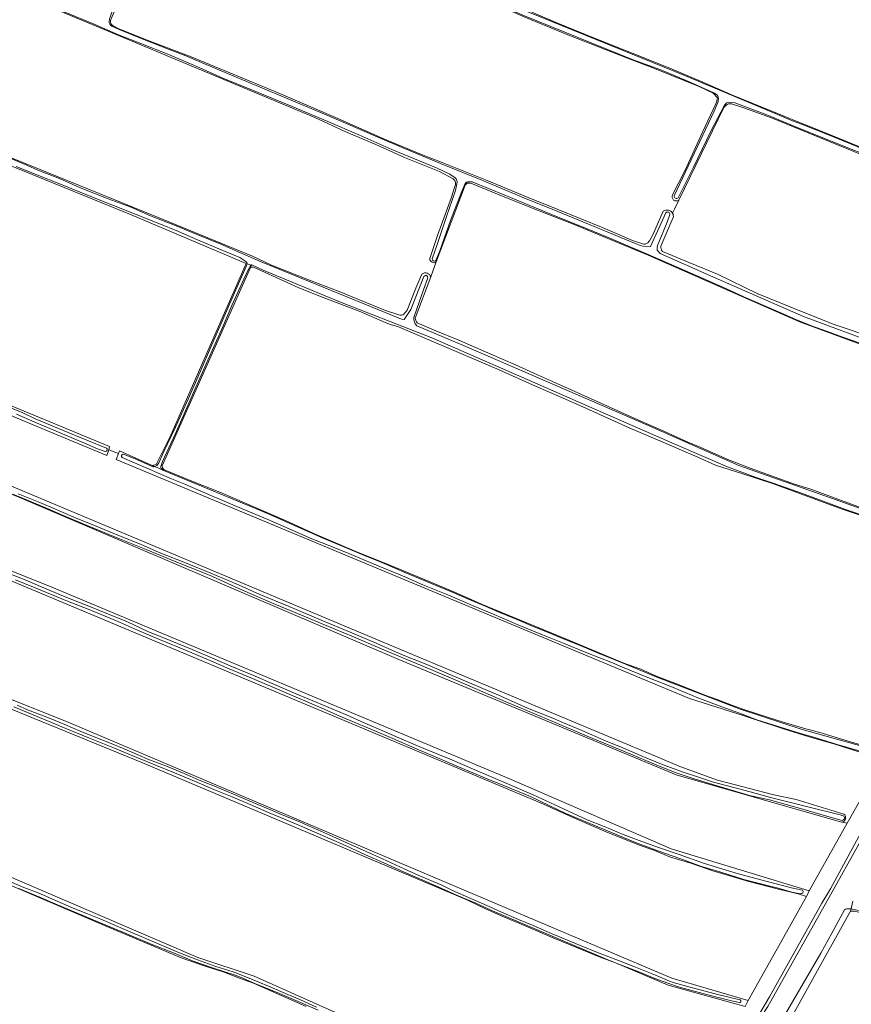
# Model space of a CAD drawing. Header units: metres. Extents: x 149984 to 156489, y 469398 to 478068.
# Tile 345 of 656: x 151683 to 152008, y 472858 to 473243. Entities that reach past the tile are written whole.
import ezdxf

# ---------------------------------------------------------------- set-up
doc = ezdxf.new("R2010")
doc.units = ezdxf.units.M
doc.header["$LTSCALE"] = 0.75
for name, color, linetype, lineweight in [('B-WE-GR-GRAS-GV', 252, 'Continuous', 13), ('B-WE-OG-TERREIN_OEVER-GV', 252, 'Continuous', 18), ('B-WE-OG-WATER-GV', 252, 'Continuous', 18), ('B-WE-OG-WATER_SLOOT-GV', 252, 'Continuous', 18), ('B-WE-VH-ONVERHARD-GV', 252, 'Continuous', 18)]:
    doc.layers.add(name, color=color, linetype=linetype, lineweight=lineweight)

msp = doc.modelspace()

# ---------------------------------------------------------------- linework, layer by layer
at = {"layer": 'B-WE-GR-GRAS-GV', "flags": 128}
for points in [[(151955.759, 473212.12), (151954.171, 473213.919), (151948.948, 473216.376), (151931.243, 473223.532), (151920.589, 473227.538), (151897.994, 473236.446), (151880.557, 473243.612), (151867.061, 473249.472), (151863.761, 473250.806), (151815.106, 473270.54), (151805.598, 473274.655), (151747.204, 473300.313), (151744.832, 473300.491), (151743.351, 473299.327), (151740.917, 473294.352), (151726.968, 473261.817), (151724.079, 473255.077), (151719.282, 473243.889), (151718.628, 473242.351)], [(151798.526, 473204.434), (151714.54, 473239.424), (151685.184, 473251.776), (151670.971, 473257.106), (151660.311, 473260.744), (151601.176, 473277.156), (151580.956, 473282.317), (151560.737, 473287.054), (151546.186, 473259.813), (151532.311, 473232.91), (151532.272, 473232.356)], [(151883.227, 473245.518), (151893.096, 473241.38), (151907.718, 473235.397), (151919.188, 473230.79), (151937.247, 473223.664), (151949.203, 473218.656), (151961.691, 473213.173), (151977.006, 473206.889), (151987.146, 473202.707), (151992.735, 473200.542), (152005.949, 473195.191), (152014.836, 473191.514)], [(151719.698, 473240.225), (151721.882, 473239.006), (151733.962, 473234.224), (151749.549, 473228.386), (151769.001, 473220.264), (151784.171, 473214.045), (151807.412, 473204.033), (151825.698, 473195.962), (151840.207, 473189.896), (151848.29, 473186.87), (151865.794, 473179.735), (151881.806, 473173.194), (151893.142, 473168.581), (151911.114, 473161.251), (151922.617, 473156.373), (151926.961, 473154.899)], [(151533.311, 473230.554), (151540.087, 473228.384), (151548.77, 473225.966), (151554.984, 473224.45), (151590.516, 473216.159), (151635.523, 473205.246), (151649.313, 473201.185), (151666.91, 473193.91), (151736.959, 473165.399), (151774.098, 473150.171), (151781.563, 473146.765), (151797.027, 473140.596), (151807.932, 473136.369), (151826.066, 473128.978), (151831.304, 473127.272)], [(151938.264, 473174.166), (151943.171, 473183.874), (151949.977, 473198.723), (151955.223, 473209.799)], [(151959.078, 473209.111), (151958.276, 473208.282), (151940.696, 473172.131)], [(152091.858, 473085.861), (152094.201, 473084.988), (152107.549, 473109.174), (152120.507, 473132.397), (152126.796, 473143.745), (152123.81, 473144.916), (152082.959, 473160.941), (152071.003, 473165.432), (152054.357, 473172.176), (152044.769, 473176.23), (152035.651, 473180.278), (152031.99, 473181.791), (151976.878, 473204.315), (151965.697, 473208.291), (151961.247, 473209.767)], [(151852.581, 473180.485), (151847.148, 473183.289), (151833.532, 473188.801), (151822.359, 473193.902), (151810.873, 473198.71), (151798.526, 473204.434)], [(151661.238, 473099.483), (151718.256, 473075.802), (151718.019, 473074.537), (151721.74, 473073.049), (151722.112, 473074.165), (151734.911, 473068.435), (151736.478, 473068.85), (151742.224, 473080.334), (151771.595, 473147.349), (151726.458, 473166.555), (151663.227, 473192.163)], [(151857.991, 473178.805), (151857.239, 473177.916), (151845.949, 473147.958), (151843.738, 473142.09)], [(152061.919, 473032.301), (152064.185, 473031.545), (152083.187, 473065.307), (152092.999, 473082.81), (152094.201, 473084.988), (152091.858, 473085.861), (152011.599, 473115.771), (151988.227, 473124.389), (151972.518, 473131.283), (151928.674, 473150.551), (151899.812, 473162.593), (151883.07, 473169.155), (151869.902, 473174.504), (151860.077, 473178.442)], [(151843.352, 473149.26), (151846.485, 473158.698), (151851.75, 473172.843), (151853.14, 473177.414)], [(151940.696, 473172.131), (151938.988, 473168.62), (151938.258, 473166.972)], [(151938.258, 473166.972), (151938.988, 473168.62), (151940.696, 473172.131)], [(151928.932, 473155.948), (151929.183, 473156.267), (151930.514, 473158.59), (151934.612, 473167.766)], [(151938.543, 473165.3), (151937.907, 473164.153), (151933.718, 473154.179)], [(151934.356, 473152.084), (151944.999, 473147.604), (151955.772, 473143.226), (151971.368, 473135.668), (151989.951, 473128.088), (152001.335, 473123.527), (152009.163, 473120.954), (152017.517, 473117.643), (152031.474, 473112.387), (152044.743, 473107.487), (152057.173, 473102.613), (152071.841, 473097.384), (152088.541, 473091.647), (152093.028, 473089.706)], [(151843.738, 473142.09), (151845.949, 473147.958)], [(151667.341, 473093.086), (151637.596, 473104.751), (151616.33, 473111.275), (151485.957, 473144.742), (151485.805, 473144.781), (151483.56, 473140.445), (151482.546, 473138.487), (151480.339, 473134.224), (151473.385, 473120.795), (151473.105, 473120.254), (151477.401, 473119.217), (151481.358, 473118.262), (151614.443, 473086.131), (151629.95, 473081.281), (151688.969, 473056.536), (151833.542, 472995.922), (151933.104, 472954.179), (151941.109, 472950.81), (151955.859, 472945.518), (151977.82, 472939.697), (151986.556, 472937.891), (152005.169, 472932.219)], [(151773.399, 473145.813), (151738.83, 473068.295), (151738.946, 473067.542)], [(152059.108, 473033.238), (152004.472, 473051.362), (151977.64, 473061.285), (151965.329, 473065.354), (151955.007, 473068.529), (151948.183, 473071.649), (151933.249, 473078.09), (151921.356, 473083.162), (151904.338, 473090.77), (151894.333, 473095.289), (151884.636, 473099.39), (151870.48, 473105.855), (151853.762, 473112.946), (151841.175, 473118.348), (151831.167, 473122.651), (151828.106, 473123.509), (151825.904, 473124.324), (151816.421, 473128.439), (151801.756, 473134.047), (151792.27, 473137.834), (151774.559, 473145.895)], [(151833.229, 473127.61), (151834.518, 473129.156), (151837.983, 473137.732), (151840.304, 473143.199)], [(151843.738, 473142.09), (151837.69, 473126.04)], [(151838.484, 473124.153), (151845.804, 473121.085), (151854.762, 473117.414), (151867.229, 473111.908), (151876.918, 473107.726), (151885.481, 473103.838), (151894.884, 473099.705), (151902.473, 473096.263), (151915.38, 473090.418), (151925.918, 473085.698), (151934.849, 473081.83), (151943.918, 473077.668), (151949.057, 473075.609), (151959.864, 473070.786), (151968.629, 473067.421), (151977.964, 473063.937), (151985.868, 473061.186), (151992.337, 473059.18), (152000.306, 473056.21), (152012.085, 473051.863)], [(151476.409, 473116.626), (151470.643, 473116.59), (151459.901, 473095.286), (151457.286, 473090.1), (151457.288, 473090.098), (151460.679, 473087.864), (151462.992, 473087.633), (151617.407, 473052.296), (151695.673, 473020.882), (151874.294, 472946.06), (151937.765, 472918.629), (151991.577, 472902.261), (152006.421, 472928.633), (152004.431, 472929.036)], [(152004.431, 472929.036), (152003.375, 472929.25), (151939.606, 472947.602), (151831.267, 472992.634), (151712.173, 473043.489), (151682.831, 473056.018), (151670.675, 473060.866), (151629.471, 473077.3), (151618.757, 473081.586), (151522.75, 473105.219), (151480.718, 473115.565)], [(152004.431, 472929.036), (152006.421, 472928.633), (152008.077, 472931.333), (152012.069, 472938.534), (152017.159, 472936.425), (152017.858, 472936.039), (152026.512, 472951.717), (152025.714, 472951.899), (152001.3, 472959.595), (151991.599, 472962.428), (151981.627, 472965.578), (151970.096, 472969.241), (151965.852, 472970.77), (151944.845, 472977.392), (151720.902, 473070.756), (151721.74, 473073.049), (151718.019, 473074.537), (151717.188, 473072.304), (151667.341, 473093.086)], [(151739.953, 473066.572), (151751.088, 473062.099), (151761.41, 473057.951), (151776.705, 473051.334), (151787.27, 473046.76), (151798.41, 473041.724), (151815.405, 473034.457), (151826.246, 473030.109), (151836.869, 473025.71), (151846.257, 473021.813), (151853.957, 473018.517), (151863.54, 473014.291), (151897.712, 473000.165), (151919.262, 472991.123), (151925.882, 472988.806), (151932.261, 472986.031), (151939.185, 472983.319), (151945.376, 472980.882), (151950.82, 472978.738), (151955.737, 472977.021), (151961.41, 472974.748), (151966.103, 472973.114), (151971.246, 472971.328), (151975.683, 472969.964), (151981.137, 472968.314), (151989.395, 472965.732), (151996.754, 472963.779), (152007.283, 472960.528), (152019.318, 472957.092)], [(151966.652, 472857.06), (151936.572, 472865.311), (151916.013, 472874.015), (151909.969, 472876.253), (151900.424, 472880.145), (151891.913, 472883.777), (151880.659, 472888.524), (151871.028, 472892.558), (151864.941, 472895.366), (151857.858, 472898.638), (151730.912, 472952.385), (151592.465, 473008.834)], [(151403.429, 472992.107), (151401.065, 472987.797), (151402.696, 472987.945), (151540.103, 472958.3), (151561.477, 472953.689), (151597.296, 472943.027), (151752.735, 472876.219), (151774.727, 472868.889), (151843.882, 472838.056)], [(151795.052, 472857.06), (151774.503, 472866.082), (151769.078, 472868.056), (151763.003, 472870.481), (151755.568, 472872.721), (151746.238, 472876.053), (151715.417, 472889.048), (151673.6, 472906.874)]]:
    msp.add_lwpolyline(points, dxfattribs=at)
at = {"layer": 'B-WE-GR-GRAS-GV'}
for points in [[(151718.628, 473242.351, 0.3269477), (151719.698, 473240.225)], [(151955.223, 473209.799, 0.0978887), (151955.759, 473212.12)], [(151961.247, 473209.767, 0.2441869), (151959.078, 473209.111)], [(151853.14, 473177.414, 0.3557982), (151852.581, 473180.485)], [(151860.077, 473178.442, 0.107162), (151857.991, 473178.805)], [(151940.696, 473172.131, -0.8110788), (151938.264, 473174.166)], [(151934.612, 473167.766, -0.4475337), (151938.258, 473166.972)], [(151938.258, 473166.972, -0.1746525), (151938.543, 473165.3)], [(151926.961, 473154.899, 0.2975214), (151928.932, 473155.948)], [(151933.718, 473154.179, 0.2685042), (151934.356, 473152.084)], [(151845.949, 473147.958, -0.5860523), (151843.352, 473149.26)], [(151774.559, 473145.895, 0.1551286), (151773.399, 473145.813)], [(151840.304, 473143.199, -0.5455235), (151843.738, 473142.09)], [(151831.304, 473127.272, 0.2956559), (151833.229, 473127.61)], [(151837.69, 473126.04, 0.1660467), (151838.484, 473124.153)], [(151738.946, 473067.542, 0.1087984), (151739.953, 473066.572)], [(152005.169, 472932.219, -0.6514574), (152004.431, 472929.036)]]:
    msp.add_lwpolyline(points, format="xyb", dxfattribs=at)
at = {"layer": 'B-WE-GR-GRAS-GV', "flags": 128}
for points in [[(151967.818, 472859.393), (151990.642, 472900.043), (151987.341, 472900.993), (151979.612, 472902.915), (151968.002, 472905.846), (151954.01, 472910.058), (151945.331, 472913.09), (151937.422, 472915.367), (151930.962, 472918.073), (151925.627, 472919.962), (151912.281, 472925.24), (151899.892, 472930.591), (151886.697, 472936.616), (151628.784, 473044.654), (151618.414, 473048.696), (151459.517, 473085.304), (151454.425, 473085.229), (151436.692, 473050.318), (151437.859, 473048.152), (151589.299, 473012.833), (151593.798, 473011.5), (151702.313, 472967.992), (151937.996, 472868.056)], [(152095.262, 472780.916), (152098.622, 472780.012), (152232.712, 472736.254), (152378.843, 472688.391), (152384.916, 472689.82), (152410.991, 472768.225), (152146.253, 472857.173), (152125.591, 472864.132), (152098.087, 472872.169), (152074.154, 472878.956), (152009.323, 472894.315), (152007.812, 472894.223), (151959.326, 472807.12), (151967.888, 472804.659), (151988.248, 472800.015), (152014.324, 472795.015)]]:
    msp.add_lwpolyline(points, close=True, dxfattribs=at)
at = {"layer": 'B-WE-OG-TERREIN_OEVER-GV', "flags": 128}
for points in [[(151599.952, 473359.841), (151600.001, 473361.573), (151599.31, 473360.28), (151599.58, 473359.528), (151599.922, 473358.794), (151601.906, 473357.604), (151623.734, 473350.539), (151657.469, 473338.712), (151681.996, 473329.981), (151706.364, 473321.091), (151726.684, 473312.043), (151798.28, 473280.372), (151825.109, 473268.545), (151833.774, 473265.055), (151846.339, 473260.592), (151861.246, 473254.413), (151872.592, 473249.819), (151881.647, 473245.722), (151943.299, 473220.682), (151985.727, 473202.901), (151988.605, 473201.852), (151998.5, 473197.948), (152016.354, 473190.648)], [(151726.968, 473261.817), (151740.917, 473294.352), (151743.351, 473299.327), (151744.832, 473300.491), (151747.204, 473300.313), (151805.598, 473274.655), (151815.106, 473270.54), (151863.761, 473250.806), (151867.061, 473249.472), (151880.557, 473243.612), (151897.994, 473236.446), (151920.589, 473227.538), (151931.243, 473223.532), (151948.948, 473216.376), (151954.171, 473213.919), (151955.759, 473212.12)], [(151723.125, 473255.592), (151719.859, 473247.584), (151718.191, 473242.864), (151718.151, 473241.977)], [(151718.628, 473242.351), (151719.282, 473243.889), (151724.079, 473255.077)], [(151685.184, 473251.776), (151714.54, 473239.424), (151798.526, 473204.434), (151810.873, 473198.71), (151822.359, 473193.902), (151833.532, 473188.801), (151847.148, 473183.289), (151852.581, 473180.485)], [(151955.851, 473213.168), (151954.39, 473214.104), (151944.416, 473218.473), (151933.667, 473222.988), (151922.885, 473226.91), (151879.736, 473244.35), (151868.268, 473249.303)], [(151853.248, 473180.888), (151851.202, 473182.255), (151846.254, 473184.55), (151828.558, 473191.923), (151815.729, 473197.665), (151803.616, 473202.803), (151789.576, 473208.697), (151774.184, 473215.152), (151762.556, 473219.751), (151752.349, 473224.294), (151741.009, 473229.12), (151730.48, 473233.282), (151721.722, 473236.663), (151712.271, 473240.876), (151700.49, 473245.661)], [(152014.836, 473191.514), (152005.949, 473195.191), (151992.735, 473200.542), (151987.146, 473202.707), (151977.006, 473206.889), (151961.691, 473213.173), (151949.203, 473218.656), (151937.247, 473223.664), (151919.188, 473230.79), (151907.718, 473235.397), (151893.096, 473241.38), (151883.227, 473245.518)], [(151719.221, 473240.06), (151722.003, 473238.758), (151729.666, 473235.628), (151741.608, 473230.954), (151747.469, 473228.796), (151761.872, 473222.597), (151802.872, 473205.498), (151823.806, 473196.518), (151833.448, 473192.261), (151847.585, 473186.408), (151864.359, 473179.599), (151880.191, 473173.052), (151893.471, 473167.727), (151925.596, 473154.44), (151927.924, 473153.911), (151929.618, 473154.017), (151933.08, 473161.383), (151935.587, 473167.219)], [(151926.961, 473154.899), (151922.617, 473156.373), (151911.114, 473161.251), (151893.142, 473168.581), (151881.806, 473173.194), (151865.794, 473179.735), (151848.29, 473186.87), (151840.207, 473189.896), (151825.698, 473195.962), (151807.412, 473204.033), (151784.171, 473214.045), (151769.001, 473220.264), (151749.549, 473228.386), (151733.962, 473234.224), (151721.882, 473239.006), (151719.698, 473240.225)], [(151529.805, 473228.824), (151529.343, 473228.07), (151529.496, 473228.035), (151533.412, 473227.132), (151639.277, 473200.451), (151663.227, 473192.163), (151726.458, 473166.555), (151771.595, 473147.349), (151771.993, 473147.213)], [(151831.304, 473127.272), (151826.066, 473128.978), (151807.932, 473136.369), (151797.027, 473140.596), (151781.563, 473146.765), (151774.098, 473150.171), (151736.959, 473165.399), (151666.91, 473193.91), (151649.313, 473201.185), (151635.523, 473205.246), (151590.516, 473216.159), (151554.984, 473224.45), (151548.77, 473225.966), (151540.087, 473228.384), (151533.311, 473230.554)], [(151955.223, 473209.799), (151949.977, 473198.723), (151943.171, 473183.874), (151938.264, 473174.166)], [(151938.933, 473173.835), (151954.489, 473206.934), (151955.97, 473210.215)], [(151959.028, 473209.94), (151958.367, 473208.953), (151953.193, 473199.057), (151946.467, 473185.021), (151940.479, 473173.019)], [(151940.696, 473172.131), (151958.276, 473208.282), (151959.078, 473209.111)], [(152123.461, 473145.368), (152117.586, 473147.894), (152098.232, 473155.195), (152091.307, 473157.948), (152072.506, 473165.044), (152048.178, 473175.1), (152035.463, 473180.565), (152021.15, 473186.811), (151998.872, 473195.651), (151986.037, 473200.886), (151975.099, 473205.447), (151962.616, 473210.144), (151960.002, 473210.345)], [(151961.247, 473209.767), (151965.697, 473208.291), (151976.878, 473204.315), (152031.99, 473181.791), (152035.651, 473180.278), (152044.769, 473176.23), (152054.357, 473172.176), (152071.003, 473165.432), (152082.959, 473160.941), (152123.81, 473144.916)], [(151679.455, 473188.457), (151686.186, 473185.687), (151690.236, 473183.868), (151698.123, 473180.796), (151707.149, 473176.837), (151717.754, 473172.69), (151726.281, 473169.447), (151734.289, 473166.034), (151744.308, 473162.114), (151752.129, 473158.809), (151761.778, 473154.952), (151768.572, 473151.965), (151775.454, 473148.857), (151777.483, 473147.972), (151832.388, 473125.637), (151833.403, 473125.468), (151836.026, 473129.36), (151841.108, 473142.255)], [(151771.579, 473148.191), (151769.194, 473149.723), (151761.83, 473152.706), (151752.686, 473156.599), (151745.17, 473159.814), (151737.463, 473162.988), (151728.701, 473166.447), (151719.159, 473170.304), (151710.364, 473173.824), (151699.159, 473178.351), (151689.842, 473181.956), (151681.836, 473185.308)], [(151844.271, 473149.211), (151846.226, 473154.846), (151849.898, 473165.672), (151853.493, 473175.895), (151854.013, 473178.488)], [(151857.17, 473178.614), (151855.791, 473175.286), (151851.526, 473164.13), (151847.269, 473152.331), (151845.807, 473148.473)], [(151845.949, 473147.958), (151857.239, 473177.916), (151857.991, 473178.805)], [(152011.567, 473116.254), (152004.807, 473118.611), (151996.946, 473121.443), (151993.571, 473122.566), (151986.433, 473125.451), (151980.551, 473128.052), (151973.923, 473130.917), (151966.048, 473134.334), (151959.025, 473137.527), (151950.263, 473141.435), (151943.016, 473144.671), (151935.841, 473147.746), (151928.726, 473150.902), (151919.911, 473154.676), (151912.866, 473157.615), (151904.196, 473161.163), (151890.722, 473166.644), (151872.66, 473174.104), (151859.959, 473179.222), (151858.436, 473179.33)], [(151860.077, 473178.442), (151869.902, 473174.504), (151883.07, 473169.155), (151899.812, 473162.593), (151928.674, 473150.551), (151972.518, 473131.283), (151988.227, 473124.389), (152011.599, 473115.771), (152091.858, 473085.861)], [(151853.14, 473177.414), (151851.75, 473172.843), (151846.485, 473158.698), (151843.352, 473149.26)], [(151934.612, 473167.766), (151930.514, 473158.59), (151929.183, 473156.267), (151928.932, 473155.948)], [(151937.221, 473166.502), (151936.174, 473163.51), (151932.321, 473154.439), (151932.239, 473153.423), (151932.252, 473152.533), (151933.358, 473151.327), (151953.969, 473142.177), (151989.461, 473126.593), (152020.327, 473115.132), (152092.364, 473088.43)], [(151933.718, 473154.179), (151937.907, 473164.153), (151938.543, 473165.3)], [(152093.028, 473089.706), (152088.541, 473091.647), (152071.841, 473097.384), (152057.173, 473102.613), (152044.743, 473107.487), (152031.474, 473112.387), (152017.517, 473117.643), (152009.163, 473120.954), (152001.335, 473123.527), (151989.951, 473128.088), (151971.368, 473135.668), (151955.772, 473143.226), (151944.999, 473147.604), (151934.356, 473152.084)], [(151739.094, 473066.575), (151738.946, 473067.542), (151738.83, 473068.295), (151773.399, 473145.813), (151773.755, 473146.612), (151773.431, 473146.723), (151772.455, 473144.921), (151770.015, 473139.507), (151766.109, 473130.93), (151762.336, 473122.345), (151759.483, 473115.966), (151756.194, 473108.464), (151752.043, 473099.008), (151747.049, 473087.73), (151743.92, 473080.66), (151738.978, 473069.981), (151738.301, 473068.055)], [(152061.968, 473032.753), (152059.103, 473033.548), (152045.385, 473038.266), (152036.275, 473041.327), (152032.29, 473042.465), (152021.537, 473045.944), (152015.47, 473047.921), (152006.229, 473051.067), (151995.721, 473054.963), (151988.675, 473057.552), (151977.986, 473061.343), (151970.921, 473063.77), (151959.757, 473067.898), (151940.046, 473076.365), (151912, 473088.668), (151890.636, 473097.931), (151844.134, 473118.301), (151807.886, 473132.457), (151778.233, 473144.755), (151773.827, 473146.789), (151773.582, 473146.802), (151773.431, 473146.723), (151773.755, 473146.612), (151773.399, 473145.813)], [(151774.559, 473145.895), (151792.27, 473137.834), (151801.756, 473134.047), (151816.421, 473128.439), (151825.904, 473124.324), (151828.106, 473123.509), (151831.167, 473122.651), (151841.175, 473118.348), (151853.762, 473112.946), (151870.48, 473105.855), (151884.636, 473099.39), (151894.333, 473095.289), (151904.338, 473090.77), (151921.356, 473083.162), (151933.249, 473078.09), (151948.183, 473071.649), (151955.007, 473068.529), (151965.329, 473065.354), (151977.64, 473061.285)], [(151840.304, 473143.199), (151837.983, 473137.732), (151834.518, 473129.156), (151833.229, 473127.61)], [(151842.571, 473141.766), (151840.979, 473137.076), (151837.369, 473127.078)], [(151837.69, 473126.04), (151843.738, 473142.09)], [(151837.669, 473123.767), (151837.787, 473123.61), (151838.309, 473122.975), (151856.587, 473115.36), (151928.173, 473084.354), (151964.183, 473068.47), (152000.412, 473055.632), (152019.886, 473048.669), (152062.628, 473034.856), (152062.806, 473034.798)], [(152012.085, 473051.863), (152000.306, 473056.21), (151992.337, 473059.18), (151985.868, 473061.186), (151977.964, 473063.937), (151968.629, 473067.421), (151959.864, 473070.786), (151949.057, 473075.609), (151943.918, 473077.668), (151934.849, 473081.83), (151925.918, 473085.698), (151915.38, 473090.418), (151902.473, 473096.263), (151894.884, 473099.705), (151885.481, 473103.838), (151876.918, 473107.726), (151867.229, 473111.908), (151854.762, 473117.414), (151845.804, 473121.085), (151838.484, 473124.153)], [(152005.169, 472932.219), (151986.556, 472937.891), (151977.82, 472939.697), (151955.859, 472945.518), (151941.109, 472950.81), (151933.104, 472954.179), (151833.542, 472995.922), (151688.969, 473056.536), (151629.95, 473081.281), (151614.443, 473086.131), (151481.358, 473118.262)], [(151480.718, 473115.565), (151522.75, 473105.219), (151618.757, 473081.586), (151629.471, 473077.3), (151670.675, 473060.866), (151682.831, 473056.018), (151712.173, 473043.489), (151831.267, 472992.634), (151939.606, 472947.602), (152003.375, 472929.25), (152004.431, 472929.036)], [(151667.341, 473093.086), (151717.188, 473072.304), (151718.019, 473074.537), (151718.256, 473075.802), (151661.238, 473099.483)], [(151675.148, 473092.842), (151684.34, 473089.027), (151689.217, 473086.663), (151692.03, 473085.489), (151699.855, 473082.294), (151709.351, 473078.378), (151717.052, 473075.255)], [(151716.584, 473073.912), (151713.54, 473074.969), (151709.426, 473076.781), (151699.87, 473080.825), (151689.02, 473085.332), (151681.892, 473088.468)], [(151722.112, 473074.165), (151721.74, 473073.049), (151720.902, 473070.756), (151944.845, 472977.392), (151965.852, 472970.77), (151970.096, 472969.241), (151981.627, 472965.578), (151991.599, 472962.428), (152001.3, 472959.595), (152025.714, 472951.899), (152026.512, 472951.717), (152027.46, 472951.5), (152028.385, 472950.776)], [(151735.896, 473067.997), (151734.911, 473068.435), (151722.112, 473074.165)], [(152014.688, 472955.941), (152002.547, 472959.41), (151992.979, 472962.363), (151988.217, 472963.719), (151971.218, 472969.078), (151964.394, 472971.58), (151957.472, 472974.111), (151948.097, 472977.635), (151938.236, 472981.759), (151927.903, 472985.861), (151918.7, 472989.576), (151914.83, 472991.265), (151904.124, 472995.516), (151895.887, 472998.846), (151887.465, 473002.269), (151877.543, 473006.331), (151868.507, 473010.167), (151860.351, 473013.641), (151851.115, 473017.631), (151840.738, 473021.84), (151832.7, 473025.314), (151823.481, 473029.074), (151811.7, 473034.058), (151803.081, 473037.574), (151797.359, 473039.759), (151788.419, 473043.69), (151780.152, 473047.274), (151769.808, 473051.571), (151757.867, 473056.727), (151747.685, 473061.185), (151742.451, 473063.259), (151732.838, 473067.327), (151723.224, 473071.494)], [(151723.682, 473072.858), (151729.174, 473070.596), (151734.596, 473068.133)], [(151738.946, 473067.542), (151739.094, 473066.575), (151776.797, 473050.965), (151780.89, 473049.215), (151791.955, 473044.293), (151801.945, 473039.87), (151809.781, 473036.677), (151817.284, 473033.503), (151824.659, 473030.5), (151834.344, 473026.359), (151852.811, 473018.725), (151857.92, 473016.469), (151864.169, 473013.859), (151870.088, 473011.276), (151877.089, 473008.38), (151883.789, 473005.545), (151890.054, 473003.079), (151895.295, 473000.866), (151902.105, 472998.11), (151908.952, 472995.239), (151915.685, 472992.433), (151923.331, 472989.416)], [(152019.318, 472957.092), (152007.283, 472960.528), (151996.754, 472963.779), (151989.395, 472965.732), (151981.137, 472968.314), (151975.683, 472969.964), (151971.246, 472971.328), (151966.103, 472973.114), (151961.41, 472974.748), (151955.737, 472977.021), (151950.82, 472978.738), (151945.376, 472980.882), (151939.185, 472983.319), (151932.261, 472986.031), (151925.882, 472988.806), (151919.262, 472991.123), (151897.712, 473000.165), (151863.54, 473014.291), (151853.957, 473018.517), (151846.257, 473021.813), (151836.869, 473025.71), (151826.246, 473030.109), (151815.405, 473034.457), (151798.41, 473041.724), (151787.27, 473046.76), (151776.705, 473051.334), (151761.41, 473057.951), (151751.088, 473062.099), (151739.953, 473066.572)], [(151977.64, 473061.285), (152004.472, 473051.362), (152059.108, 473033.238), (152061.919, 473032.301)], [(151998.009, 472931.471), (151989.118, 472934.064), (151976.08, 472937.77), (151968.309, 472939.526), (151955.662, 472943.211), (151946.632, 472945.936), (151939.262, 472948.481), (151931.23, 472951.701), (151921.943, 472955.603), (151904.875, 472962.685), (151891.46, 472968.407), (151879.073, 472973.58), (151873.092, 472976.088), (151862.081, 472980.835), (151851.495, 472985.485), (151841.362, 472989.708), (151832.856, 472993.298), (151823.848, 472997.092), (151813.56, 473001.526), (151802.295, 473006.196), (151793.914, 473009.712), (151782.906, 473014.183), (151770.202, 473019.679), (151757.279, 473025.539), (151744.492, 473030.627), (151732.53, 473035.618), (151722.21, 473039.775), (151709.537, 473044.945), (151698.93, 473049.44), (151695.247, 473051.082), (151688.029, 473054.143), (151680.495, 473057.186)], [(151682.62, 473057.411), (151690.328, 473054.239), (151695.321, 473052.094), (151704.946, 473047.959), (151712.451, 473044.92), (151722.123, 473040.892), (151730.353, 473037.694), (151737.683, 473034.432), (151747.24, 473030.706), (151757.827, 473026.396), (151767.728, 473022.175), (151776.925, 473018.034), (151788.428, 473013.321), (151800.911, 473007.984), (151812.278, 473003.252), (151822.408, 472998.949), (151832.343, 472994.596), (151842.27, 472990.633), (151852.12, 472986.403), (151862.286, 472982.123), (151871.093, 472978.304), (151881.63, 472973.66), (151891.488, 472969.707), (151895.608, 472967.858), (151902.495, 472965.007), (151912.09, 472960.82), (151918.846, 472958.098), (151926.619, 472954.768), (151933.915, 472951.724), (151941.991, 472948.768), (151948.436, 472946.586), (151954.246, 472944.697), (151962.252, 472942.54), (151968.601, 472940.872), (151976.529, 472938.663), (151991.161, 472935.005), (152003.792, 472931.872), (152004.924, 472931.57)], [(151628.784, 473044.654), (151886.697, 472936.616), (151899.892, 472930.591), (151912.281, 472925.24), (151925.627, 472919.962), (151930.962, 472918.073), (151937.422, 472915.367), (151945.331, 472913.09), (151954.01, 472910.058), (151968.002, 472905.846), (151979.612, 472902.915), (151987.341, 472900.993), (151990.642, 472900.043), (151991.577, 472902.261), (151937.765, 472918.629), (151874.294, 472946.06), (151695.673, 473020.882), (151617.407, 473052.296)], [(151675.669, 473027.487), (151686.255, 473023.31), (151691.229, 473021.122), (151700.934, 473017.153), (151710.763, 473013.131), (151717.824, 473010.347), (151725.314, 473007.355), (151733.285, 473003.619), (151742.012, 472999.993), (151750.526, 472996.505), (151758.507, 472993.196), (151766.34, 472989.762), (151774.289, 472986.46), (151782.719, 472982.834), (151791.418, 472979.095), (151798.942, 472975.995), (151801.505, 472974.856), (151811.147, 472970.839), (151818.047, 472967.776), (151826.005, 472964.299), (151832.493, 472961.542), (151841.021, 472957.84), (151851.324, 472953.628), (151861.926, 472949.158), (151866.232, 472947.271), (151874.346, 472943.823), (151883.739, 472939.727), (151893.905, 472935.09), (151904.944, 472930.005), (151911.474, 472927.291), (151918.982, 472924.248), (151926.252, 472921.545), (151933.212, 472918.978), (151940.849, 472916.358), (151950.316, 472913.058), (151957.943, 472910.669), (151964.948, 472908.551), (151975.264, 472905.82), (151985.213, 472903.291), (151985.378, 472903.249), (151989.006, 472902.439)], [(151988.269, 472901.103), (151984.813, 472901.721), (151978.637, 472903.5), (151976.263, 472904.022), (151966.156, 472906.704), (151957.058, 472909.477), (151949.601, 472911.768), (151941.135, 472914.868), (151932.483, 472917.882), (151923.735, 472921.1), (151896.598, 472932.468), (151890.082, 472935.532), (151882.685, 472939.035), (151871.998, 472943.478), (151865.875, 472946.02), (151854.605, 472950.707), (151845.276, 472954.677), (151838.477, 472957.527), (151828.9, 472961.681), (151820.958, 472965.088), (151809.218, 472970.052), (151800.006, 472974.128), (151786.616, 472979.803), (151774.133, 472985.155), (151765.011, 472989.001), (151758.044, 472991.998), (151748.593, 472995.984), (151737.849, 473000.417), (151729.236, 473004.136), (151720.981, 473007.691), (151710.536, 473011.986), (151701.157, 473015.654), (151692.022, 473019.432), (151681.572, 473023.717)], [(151592.465, 473008.834), (151730.912, 472952.385), (151857.858, 472898.638), (151864.941, 472895.366), (151871.028, 472892.558), (151880.659, 472888.524), (151891.913, 472883.777), (151900.424, 472880.145), (151909.969, 472876.253), (151916.013, 472874.015), (151936.572, 472865.311), (151966.652, 472857.06), (151967.818, 472859.393), (151937.996, 472868.056), (151702.313, 472967.992), (151593.798, 473011.5)], [(151923.331, 472989.416), (151931.447, 472986.01), (151964.652, 472973.177), (151988.861, 472965.24), (152027.623, 472954.392), (152029.269, 472954.242), (152029.535, 472955.285)], [(151694.72, 472968.438), (151689.273, 472970.542), (151680.814, 472974.087)], [(151682.222, 472974.75), (151686.268, 472972.915), (151694.791, 472969.636), (151700.744, 472967.177), (151706.851, 472964.58), (151712.277, 472962.417), (151718.92, 472959.757), (151723.931, 472957.707), (151729.065, 472955.525), (151733.892, 472953.456), (151741.172, 472950.616), (151747.382, 472948.072), (151753.33, 472945.445), (151759.234, 472943.15), (151766.703, 472939.984), (151773.074, 472937.304), (151780.85, 472933.996), (151785.404, 472932.102), (151793.483, 472928.774), (151794.78, 472928.13), (151799.683, 472926.018), (151805.488, 472923.504), (151811.303, 472920.863), (151818.558, 472917.616), (151824.903, 472914.722), (151833.356, 472910.843), (151839.056, 472908.207), (151847.815, 472904.513), (151852.044, 472902.514), (151859.736, 472899.128), (151866.575, 472896.073), (151871.445, 472893.93), (151878.011, 472891.013), (151883.723, 472888.662), (151891.225, 472885.422), (151897.17, 472882.994), (151901.861, 472880.986), (151909.568, 472877.92), (151917.116, 472874.965), (151923.056, 472872.693), (151931.619, 472869.237), (151937.097, 472866.962), (151938.546, 472866.38), (151945.126, 472864.624), (151954.423, 472862.039), (151961.217, 472860.449), (151964.619, 472859.561)], [(151964.42, 472858.513), (151961.236, 472859.19), (151954.984, 472860.776), (151947.26, 472862.865), (151941.016, 472864.614), (151936.343, 472866.101), (151931.34, 472868.005), (151925.093, 472870.506), (151917.864, 472873.347), (151912.754, 472875.395), (151867.913, 472894.38), (151861.327, 472897.378), (151854.489, 472900.286), (151846.883, 472903.613), (151840.683, 472906.332), (151833.132, 472909.655), (151825.478, 472913.11), (151818.276, 472916.287), (151810.776, 472919.771), (151803.52, 472922.907), (151794.332, 472926.899), (151787.248, 472929.959), (151780.58, 472932.719), (151773.196, 472935.904), (151766.161, 472938.896), (151758.994, 472941.857), (151751.409, 472945.022), (151743.641, 472948.266), (151735.943, 472951.462), (151728.912, 472954.368), (151719.61, 472958.224), (151710.49, 472961.89), (151701.21, 472965.651), (151694.72, 472968.438)], [(151843.882, 472838.056), (151774.727, 472868.889), (151752.735, 472876.219), (151597.296, 472943.027)], [(152004.514, 472929.747), (151998.009, 472931.471)], [(151673.6, 472906.874), (151715.417, 472889.048), (151746.238, 472876.053), (151755.568, 472872.721), (151763.003, 472870.481), (151769.078, 472868.056), (151774.503, 472866.082), (151795.052, 472857.06)], [(151680.163, 472905.447), (151684.812, 472903.544), (151690.414, 472901.394), (151697.788, 472898.131), (151704.011, 472895.463), (151709.685, 472893.178), (151714.905, 472891.109), (151724.51, 472886.913), (151733.333, 472883.191), (151744.907, 472878.257), (151752.656, 472875.191), (151759.82, 472872.669), (151766.58, 472870.516), (151772.762, 472868.119), (151780.38, 472864.948), (151787.933, 472861.646), (151792.676, 472859.747), (151799.134, 472856.795)], [(151799.737, 472855.631), (151791.914, 472859.011), (151784.677, 472862.136), (151775.007, 472865.985), (151769.386, 472868.466), (151767.397, 472869.293), (151758.948, 472871.973), (151750.934, 472874.771), (151743.841, 472877.717), (151733.932, 472881.586), (151725.051, 472885.36), (151715.951, 472889.202), (151708.499, 472892.291), (151697.932, 472896.686), (151691.225, 472899.56), (151682.81, 472903.093)], [(152005.456, 472894.768), (152000.52, 472885.727), (151996.177, 472877.89), (151982.319, 472854.119), (151957.805, 472810.52), (151958.7, 472807.87), (151959.326, 472807.12), (152007.812, 472894.223), (152008.02, 472895.143)], [(152008.02, 472895.143), (152006.353, 472895.166)], [(152010.877, 472894.474), (152008.02, 472895.143), (152007.812, 472894.223), (152009.323, 472894.315)]]:
    msp.add_lwpolyline(points, dxfattribs=at)
at = {"layer": 'B-WE-OG-TERREIN_OEVER-GV'}
for points in [[(151718.151, 473241.977, 0.3290342), (151719.221, 473240.06)], [(151719.698, 473240.225, -0.3269477), (151718.628, 473242.351)], [(151955.759, 473212.12, -0.0978887), (151955.223, 473209.799)], [(151955.97, 473210.215, 0.1582015), (151955.851, 473213.168)], [(151960.002, 473210.345, 0.0974245), (151959.028, 473209.94)], [(151959.078, 473209.111, -0.2441869), (151961.247, 473209.767)], [(151852.581, 473180.485, -0.3557982), (151853.14, 473177.414)], [(151854.013, 473178.488, 0.3107221), (151853.248, 473180.888)], [(151858.436, 473179.33, 0.1913813), (151857.17, 473178.614)], [(151857.991, 473178.805, -0.107162), (151860.077, 473178.442)], [(151938.264, 473174.166, 0.8110788), (151940.696, 473172.131)], [(151940.479, 473173.019, -0.6873857), (151938.933, 473173.835)], [(151938.258, 473166.972, 0.4475337), (151934.612, 473167.766)], [(151935.587, 473167.219, -0.6679725), (151937.221, 473166.502)], [(151938.543, 473165.3, 0.1746525), (151938.258, 473166.972)], [(151928.932, 473155.948, -0.2975214), (151926.961, 473154.899)], [(151934.356, 473152.084, -0.2685042), (151933.718, 473154.179)], [(151771.993, 473147.213, 0.1829778), (151771.579, 473148.191)], [(151843.352, 473149.26, 0.5860523), (151845.949, 473147.958)], [(151845.807, 473148.473, -0.6146945), (151844.271, 473149.211)], [(151773.399, 473145.813, -0.1551286), (151774.559, 473145.895)], [(151843.738, 473142.09, 0.5455235), (151840.304, 473143.199)], [(151841.108, 473142.255, -0.8339486), (151842.571, 473141.766)], [(151833.229, 473127.61, -0.2956559), (151831.304, 473127.272)], [(151837.369, 473127.078, 0.1896735), (151837.669, 473123.767)], [(151838.484, 473124.153, -0.1660467), (151837.69, 473126.04)], [(151717.052, 473075.255, -0.8479218), (151716.584, 473073.912)], [(151723.224, 473071.494, -0.7041788), (151723.682, 473072.858)], [(151734.596, 473068.133, 0.2120799), (151735.896, 473067.997)], [(151738.301, 473068.055, 0.2887794), (151739.094, 473066.575)], [(151739.953, 473066.572, -0.1087984), (151738.946, 473067.542)], [(152004.431, 472929.036, 0.6514574), (152005.169, 472932.219)], [(152004.924, 472931.57, -0.7341997), (152004.514, 472929.747)], [(151989.006, 472902.439, -0.7727378), (151988.269, 472901.103)], [(152006.353, 472895.166, 0.2359036), (152005.456, 472894.768)], [(151964.619, 472859.561, -0.8569216), (151964.42, 472858.513)]]:
    msp.add_lwpolyline(points, format="xyb", dxfattribs=at)
at = {"layer": 'B-WE-OG-TERREIN_OEVER-GV', "flags": 128}
for points in [[(151739.419, 473073.934), (151744.015, 473083.37), (151748.935, 473094.317), (151753.699, 473105.071), (151757.664, 473114.458), (151762.604, 473125.774), (151767.031, 473135.912), (151771.662, 473146.248), (151771.993, 473147.213), (151771.595, 473147.349), (151742.224, 473080.334), (151736.478, 473068.85), (151734.911, 473068.435), (151735.896, 473067.997), (151736.688, 473068.358), (151737.013, 473068.715), (151737.46, 473069.464)], [(151966.132, 472842.665), (151975.414, 472856.963), (151995.728, 472893.028), (152015.388, 472928.154), (152028.385, 472950.776), (152027.46, 472951.5), (152026.512, 472951.717), (152017.858, 472936.039), (152014.426, 472929.642), (152000, 472903.003), (151999.23, 472901.64), (151996.62, 472897.42), (151976.087, 472860.831), (151964.17, 472840.506), (151950.654, 472816.586), (151950.159, 472815.503), (151948.26, 472813.84), (151949.66, 472813.04)]]:
    msp.add_lwpolyline(points, close=True, dxfattribs=at)
at = {"layer": 'B-WE-OG-WATER-GV', "flags": 128}
for points in [[(152016.354, 473190.648), (151998.5, 473197.948), (151988.605, 473201.852), (151985.727, 473202.901), (151943.299, 473220.682), (151881.647, 473245.722), (151872.592, 473249.819), (151861.246, 473254.413), (151846.339, 473260.592), (151833.774, 473265.055), (151825.109, 473268.545), (151798.28, 473280.372), (151726.684, 473312.043), (151706.364, 473321.091), (151681.996, 473329.981), (151657.469, 473338.712), (151623.734, 473350.539), (151601.906, 473357.604), (151599.922, 473358.794), (151599.58, 473359.528), (151599.31, 473360.28), (151597.272, 473356.465)], [(151746.103, 473300.957), (151756.127, 473296.837), (151771.5, 473289.961), (151784.001, 473284.492), (151799.523, 473277.672), (151814.884, 473271.009), (151830.362, 473264.627), (151842.52, 473259.747), (151854.488, 473255.1), (151868.268, 473249.303), (151879.736, 473244.35), (151922.885, 473226.91), (151933.667, 473222.988), (151944.416, 473218.473), (151954.39, 473214.104), (151955.851, 473213.168)], [(151955.97, 473210.215), (151954.489, 473206.934), (151938.933, 473173.835)], [(151940.479, 473173.019), (151946.467, 473185.021), (151953.193, 473199.057), (151958.367, 473208.953), (151959.028, 473209.94)], [(151960.002, 473210.345), (151962.616, 473210.144), (151975.099, 473205.447), (151986.037, 473200.886), (151998.872, 473195.651), (152021.15, 473186.811), (152035.463, 473180.565), (152048.178, 473175.1), (152072.506, 473165.044), (152091.307, 473157.948), (152098.232, 473155.195), (152117.586, 473147.894), (152123.461, 473145.368)], [(152029.269, 472954.242), (152028.385, 472950.776), (152015.388, 472928.154), (151995.728, 472893.028), (151975.414, 472856.963)], [(152006.353, 472895.166), (152008.02, 472895.143), (152008.701, 472898.159)], [(151934.111, 472767.534), (151940.083, 472778.443), (151950.067, 472796.332), (151954.017, 472803.194), (151956.087, 472804.633), (151956.395, 472804.554), (151956.7, 472804.38), (151956.748, 472804.464), (151958.7, 472807.87), (151957.805, 472810.52), (151982.319, 472854.119), (151996.177, 472877.89), (152000.52, 472885.727), (152005.456, 472894.768)]]:
    msp.add_lwpolyline(points, dxfattribs=at)
at = {"layer": 'B-WE-OG-WATER-GV'}
for points in [[(151955.851, 473213.168, -0.1582015), (151955.97, 473210.215)], [(151959.028, 473209.94, -0.0974245), (151960.002, 473210.345)], [(151938.933, 473173.835, 0.6873857), (151940.479, 473173.019)], [(152005.456, 472894.768, -0.2359036), (152006.353, 472895.166)]]:
    msp.add_lwpolyline(points, format="xyb", dxfattribs=at)
at = {"layer": 'B-WE-OG-WATER_SLOOT-GV', "flags": 128}
for points in [[(151718.151, 473241.977), (151718.191, 473242.864), (151719.859, 473247.584), (151723.125, 473255.592)], [(151700.49, 473245.661), (151712.271, 473240.876), (151721.722, 473236.663), (151730.48, 473233.282), (151741.009, 473229.12), (151752.349, 473224.294), (151762.556, 473219.751), (151774.184, 473215.152), (151789.576, 473208.697), (151803.616, 473202.803), (151815.729, 473197.665), (151828.558, 473191.923), (151846.254, 473184.55), (151851.202, 473182.255), (151853.248, 473180.888)], [(151747.469, 473228.796), (151741.608, 473230.954), (151729.666, 473235.628), (151722.003, 473238.758), (151719.221, 473240.06)], [(151935.587, 473167.219), (151933.08, 473161.383), (151929.618, 473154.017), (151927.924, 473153.911), (151925.596, 473154.44), (151893.471, 473167.727), (151880.191, 473173.052), (151864.359, 473179.599), (151847.585, 473186.408), (151833.448, 473192.261), (151823.806, 473196.518), (151802.872, 473205.498), (151761.872, 473222.597), (151747.469, 473228.796)], [(151841.108, 473142.255), (151836.026, 473129.36), (151833.403, 473125.468), (151832.388, 473125.637), (151777.483, 473147.972), (151775.454, 473148.857), (151768.572, 473151.965), (151761.778, 473154.952), (151752.129, 473158.809), (151744.308, 473162.114), (151734.289, 473166.034), (151726.281, 473169.447), (151717.754, 473172.69), (151707.149, 473176.837), (151698.123, 473180.796), (151690.236, 473183.868), (151686.186, 473185.687), (151679.455, 473188.457)], [(151681.836, 473185.308), (151689.842, 473181.956), (151699.159, 473178.351), (151710.364, 473173.824), (151719.159, 473170.304), (151728.701, 473166.447), (151737.463, 473162.988), (151745.17, 473159.814), (151752.686, 473156.599), (151761.83, 473152.706), (151769.194, 473149.723), (151771.579, 473148.191)], [(151854.013, 473178.488), (151853.493, 473175.895), (151849.898, 473165.672), (151846.226, 473154.846), (151844.271, 473149.211)], [(151845.807, 473148.473), (151847.269, 473152.331), (151851.526, 473164.13), (151855.791, 473175.286), (151857.17, 473178.614)], [(151858.436, 473179.33), (151859.959, 473179.222), (151872.66, 473174.104), (151890.722, 473166.644), (151904.196, 473161.163), (151912.866, 473157.615), (151919.911, 473154.676), (151928.726, 473150.902), (151935.841, 473147.746), (151943.016, 473144.671), (151950.263, 473141.435), (151959.025, 473137.527), (151966.048, 473134.334), (151973.923, 473130.917), (151980.551, 473128.052), (151986.433, 473125.451), (151993.571, 473122.566), (151996.946, 473121.443), (152004.807, 473118.611), (152011.567, 473116.254)], [(152092.364, 473088.43), (152020.327, 473115.132), (151989.461, 473126.593), (151953.969, 473142.177), (151933.358, 473151.327), (151932.252, 473152.533), (151932.239, 473153.423), (151932.321, 473154.439), (151936.174, 473163.51), (151937.221, 473166.502)], [(151771.993, 473147.213), (151771.662, 473146.248), (151767.031, 473135.912), (151762.604, 473125.774), (151757.664, 473114.458), (151753.699, 473105.071), (151748.935, 473094.317), (151744.015, 473083.37), (151739.419, 473073.934), (151737.46, 473069.464), (151737.013, 473068.715), (151736.688, 473068.358), (151735.896, 473067.997), (151739.094, 473066.575)], [(151738.301, 473068.055), (151738.978, 473069.981), (151743.92, 473080.66), (151747.049, 473087.73), (151752.043, 473099.008), (151756.194, 473108.464), (151759.483, 473115.966), (151762.336, 473122.345), (151766.109, 473130.93), (151770.015, 473139.507), (151772.455, 473144.921), (151773.431, 473146.723), (151771.993, 473147.213)], [(151771.993, 473147.213), (151773.431, 473146.723), (151773.582, 473146.802), (151773.827, 473146.789), (151778.233, 473144.755), (151807.886, 473132.457), (151844.134, 473118.301), (151890.636, 473097.931), (151912, 473088.668), (151940.046, 473076.365), (151959.757, 473067.898), (151970.921, 473063.77), (151977.986, 473061.343), (151988.675, 473057.552), (151995.721, 473054.963), (152006.229, 473051.067), (152015.47, 473047.921), (152021.537, 473045.944), (152032.29, 473042.465), (152036.275, 473041.327), (152045.385, 473038.266), (152059.103, 473033.548), (152061.968, 473032.753)], [(151837.369, 473127.078), (151840.979, 473137.076), (151842.571, 473141.766)], [(152062.806, 473034.798), (152062.628, 473034.856), (152019.886, 473048.669), (152000.412, 473055.632), (151964.183, 473068.47), (151928.173, 473084.354), (151856.587, 473115.36), (151838.309, 473122.975), (151837.787, 473123.61), (151837.669, 473123.767)], [(151717.052, 473075.255), (151709.351, 473078.378), (151699.855, 473082.294), (151692.03, 473085.489), (151689.217, 473086.663), (151684.34, 473089.027), (151675.148, 473092.842)], [(151681.892, 473088.468), (151689.02, 473085.332), (151699.87, 473080.825), (151709.426, 473076.781), (151713.54, 473074.969), (151716.584, 473073.912)], [(151723.224, 473071.494), (151732.838, 473067.327), (151742.451, 473063.259), (151747.685, 473061.185), (151757.867, 473056.727), (151769.808, 473051.571), (151780.152, 473047.274), (151788.419, 473043.69), (151797.359, 473039.759), (151803.081, 473037.574), (151811.7, 473034.058), (151823.481, 473029.074), (151832.7, 473025.314), (151840.738, 473021.84), (151851.115, 473017.631), (151860.351, 473013.641), (151868.507, 473010.167), (151877.543, 473006.331), (151887.465, 473002.269), (151895.887, 472998.846), (151904.124, 472995.516), (151914.83, 472991.265), (151918.7, 472989.576), (151927.903, 472985.861), (151938.236, 472981.759), (151948.097, 472977.635), (151957.472, 472974.111), (151964.394, 472971.58), (151971.218, 472969.078), (151988.217, 472963.719), (151992.979, 472962.363), (152002.547, 472959.41), (152014.688, 472955.941)], [(151734.596, 473068.133), (151729.174, 473070.596), (151723.682, 473072.858)], [(152027.623, 472954.392), (151988.861, 472965.24), (151964.652, 472973.177), (151931.447, 472986.01), (151923.331, 472989.416), (151915.685, 472992.433), (151908.952, 472995.239), (151902.105, 472998.11), (151895.295, 473000.866), (151890.054, 473003.079), (151883.789, 473005.545), (151877.089, 473008.38), (151870.088, 473011.276), (151864.169, 473013.859), (151857.92, 473016.469), (151852.811, 473018.725), (151834.344, 473026.359), (151824.659, 473030.5), (151817.284, 473033.503), (151809.781, 473036.677), (151801.945, 473039.87), (151791.955, 473044.293), (151780.89, 473049.215), (151776.797, 473050.965), (151739.094, 473066.575), (151735.896, 473067.997)], [(151680.495, 473057.186), (151688.029, 473054.143), (151695.247, 473051.082), (151698.93, 473049.44), (151709.537, 473044.945), (151722.21, 473039.775), (151732.53, 473035.618), (151744.492, 473030.627), (151757.279, 473025.539), (151770.202, 473019.679), (151782.906, 473014.183), (151793.914, 473009.712), (151802.295, 473006.196), (151813.56, 473001.526), (151823.848, 472997.092), (151832.856, 472993.298), (151841.362, 472989.708), (151851.495, 472985.485), (151862.081, 472980.835), (151873.092, 472976.088), (151879.073, 472973.58), (151891.46, 472968.407), (151904.875, 472962.685), (151921.943, 472955.603), (151931.23, 472951.701), (151939.262, 472948.481), (151946.632, 472945.936), (151955.662, 472943.211), (151968.309, 472939.526), (151976.08, 472937.77), (151989.118, 472934.064), (151998.009, 472931.471), (152004.514, 472929.747)], [(152004.924, 472931.57), (152003.792, 472931.872), (151991.161, 472935.005), (151976.529, 472938.663), (151968.601, 472940.872), (151962.252, 472942.54), (151954.246, 472944.697), (151948.436, 472946.586), (151941.991, 472948.768), (151933.915, 472951.724), (151926.619, 472954.768), (151918.846, 472958.098), (151912.09, 472960.82), (151902.495, 472965.007), (151895.608, 472967.858), (151891.488, 472969.707), (151881.63, 472973.66), (151871.093, 472978.304), (151862.286, 472982.123), (151852.12, 472986.403), (151842.27, 472990.633), (151832.343, 472994.596), (151822.408, 472998.949), (151812.278, 473003.252), (151800.911, 473007.984), (151788.428, 473013.321), (151776.925, 473018.034), (151767.728, 473022.175), (151757.827, 473026.396), (151747.24, 473030.706), (151737.683, 473034.432), (151730.353, 473037.694), (151722.123, 473040.892), (151712.451, 473044.92), (151704.946, 473047.959), (151695.321, 473052.094), (151690.328, 473054.239), (151682.62, 473057.411)], [(151989.006, 472902.439), (151985.378, 472903.249), (151985.213, 472903.291), (151975.264, 472905.82), (151964.948, 472908.551), (151957.943, 472910.669), (151950.316, 472913.058), (151940.849, 472916.358), (151933.212, 472918.978), (151926.252, 472921.545), (151918.982, 472924.248), (151911.474, 472927.291), (151904.944, 472930.005), (151893.905, 472935.09), (151883.739, 472939.727), (151874.346, 472943.823), (151866.232, 472947.271), (151861.926, 472949.158), (151851.324, 472953.628), (151841.021, 472957.84), (151832.493, 472961.542), (151826.005, 472964.299), (151818.047, 472967.776), (151811.147, 472970.839), (151801.505, 472974.856), (151798.942, 472975.995), (151791.418, 472979.095), (151782.719, 472982.834), (151774.289, 472986.46), (151766.34, 472989.762), (151758.507, 472993.196), (151750.526, 472996.505), (151742.012, 472999.993), (151733.285, 473003.619), (151725.314, 473007.355), (151717.824, 473010.347), (151710.763, 473013.131), (151700.934, 473017.153), (151691.229, 473021.122), (151686.255, 473023.31), (151675.669, 473027.487)], [(151681.572, 473023.717), (151692.022, 473019.432), (151701.157, 473015.654), (151710.536, 473011.986), (151720.981, 473007.691), (151729.236, 473004.136), (151737.849, 473000.417), (151748.593, 472995.984), (151758.044, 472991.998), (151765.011, 472989.001), (151774.133, 472985.155), (151786.616, 472979.803), (151800.006, 472974.128), (151809.218, 472970.052), (151820.958, 472965.088), (151828.9, 472961.681), (151838.477, 472957.527), (151845.276, 472954.677), (151854.605, 472950.707), (151865.875, 472946.02), (151871.998, 472943.478), (151882.685, 472939.035), (151890.082, 472935.532), (151896.598, 472932.468), (151923.735, 472921.1), (151932.483, 472917.882), (151941.135, 472914.868), (151949.601, 472911.768), (151957.058, 472909.477), (151966.156, 472906.704), (151976.263, 472904.022), (151978.637, 472903.5), (151984.813, 472901.721), (151988.269, 472901.103)], [(151680.814, 472974.087), (151689.273, 472970.542), (151694.72, 472968.438), (151701.21, 472965.651), (151710.49, 472961.89), (151719.61, 472958.224), (151728.912, 472954.368), (151735.943, 472951.462), (151743.641, 472948.266), (151751.409, 472945.022), (151758.994, 472941.857), (151766.161, 472938.896), (151773.196, 472935.904), (151780.58, 472932.719), (151787.248, 472929.959), (151794.332, 472926.899), (151803.52, 472922.907), (151810.776, 472919.771), (151818.276, 472916.287), (151825.478, 472913.11), (151833.132, 472909.655), (151840.683, 472906.332), (151846.883, 472903.613), (151854.489, 472900.286), (151861.327, 472897.378), (151867.913, 472894.38), (151912.754, 472875.395), (151917.864, 472873.347), (151925.093, 472870.506), (151931.34, 472868.005), (151936.343, 472866.101), (151941.016, 472864.614), (151947.26, 472862.865), (151954.984, 472860.776), (151961.236, 472859.19), (151964.42, 472858.513)], [(151964.619, 472859.561), (151961.217, 472860.449), (151954.423, 472862.039), (151945.126, 472864.624), (151938.546, 472866.38), (151937.097, 472866.962), (151931.619, 472869.237), (151923.056, 472872.693), (151917.116, 472874.965), (151909.568, 472877.92), (151901.861, 472880.986), (151897.17, 472882.994), (151891.225, 472885.422), (151883.723, 472888.662), (151878.011, 472891.013), (151871.445, 472893.93), (151866.575, 472896.073), (151859.736, 472899.128), (151852.044, 472902.514), (151847.815, 472904.513), (151839.056, 472908.207), (151833.356, 472910.843), (151824.903, 472914.722), (151818.558, 472917.616), (151811.303, 472920.863), (151805.488, 472923.504), (151799.683, 472926.018), (151794.78, 472928.13), (151793.483, 472928.774), (151785.404, 472932.102), (151780.85, 472933.996), (151773.074, 472937.304), (151766.703, 472939.984), (151759.234, 472943.15), (151753.33, 472945.445), (151747.382, 472948.072), (151741.172, 472950.616), (151733.892, 472953.456), (151729.065, 472955.525), (151723.931, 472957.707), (151718.92, 472959.757), (151712.277, 472962.417), (151706.851, 472964.58), (151700.744, 472967.177), (151694.791, 472969.636), (151686.268, 472972.915), (151682.222, 472974.75)], [(151799.134, 472856.795), (151792.676, 472859.747), (151787.933, 472861.646), (151780.38, 472864.948), (151772.762, 472868.119), (151766.58, 472870.516), (151759.82, 472872.669), (151752.656, 472875.191), (151744.907, 472878.257), (151733.333, 472883.191), (151724.51, 472886.913), (151714.905, 472891.109), (151709.685, 472893.178), (151704.011, 472895.463), (151697.788, 472898.131), (151690.414, 472901.394), (151684.812, 472903.544), (151680.163, 472905.447)], [(151682.81, 472903.093), (151691.225, 472899.56), (151697.932, 472896.686), (151708.499, 472892.291), (151715.951, 472889.202), (151725.051, 472885.36), (151733.932, 472881.586), (151743.841, 472877.717), (151750.934, 472874.771), (151758.948, 472871.973), (151767.397, 472869.293), (151769.386, 472868.466), (151775.007, 472865.985), (151784.677, 472862.136), (151791.914, 472859.011), (151799.737, 472855.631)], [(152008.701, 472898.159), (152008.02, 472895.143), (152010.877, 472894.474)]]:
    msp.add_lwpolyline(points, dxfattribs=at)
at = {"layer": 'B-WE-OG-WATER_SLOOT-GV'}
for points in [[(151719.221, 473240.06, -0.3290342), (151718.151, 473241.977)], [(151853.248, 473180.888, -0.3107221), (151854.013, 473178.488)], [(151857.17, 473178.614, -0.1913813), (151858.436, 473179.33)], [(151937.221, 473166.502, 0.6679725), (151935.587, 473167.219)], [(151771.579, 473148.191, -0.1829778), (151771.993, 473147.213)], [(151844.271, 473149.211, 0.6146945), (151845.807, 473148.473)], [(151842.571, 473141.766, 0.8339486), (151841.108, 473142.255)], [(151837.669, 473123.767, -0.1896735), (151837.369, 473127.078)], [(151716.584, 473073.912, 0.8479218), (151717.052, 473075.255)], [(151723.682, 473072.858, 0.7041788), (151723.224, 473071.494)], [(151735.896, 473067.997, -0.2120799), (151734.596, 473068.133)], [(151739.094, 473066.575, -0.2887794), (151738.301, 473068.055)], [(152004.514, 472929.747, 0.7341997), (152004.924, 472931.57)], [(151988.269, 472901.103, 0.7727378), (151989.006, 472902.439)], [(151964.42, 472858.513, 0.8569216), (151964.619, 472859.561)]]:
    msp.add_lwpolyline(points, format="xyb", dxfattribs=at)
at = {"layer": 'B-WE-VH-ONVERHARD-GV', "flags": 128}
msp.add_lwpolyline([(151964.17, 472840.506), (151976.087, 472860.831), (151996.62, 472897.42), (151999.23, 472901.64), (152000, 472903.003), (152014.426, 472929.642), (152017.858, 472936.039), (152017.159, 472936.425), (152012.069, 472938.534), (152008.077, 472931.333), (152006.421, 472928.633), (151991.577, 472902.261), (151990.642, 472900.043), (151967.818, 472859.393), (151966.652, 472857.06)], dxfattribs=at)

doc.saveas('drawing.dxf')
